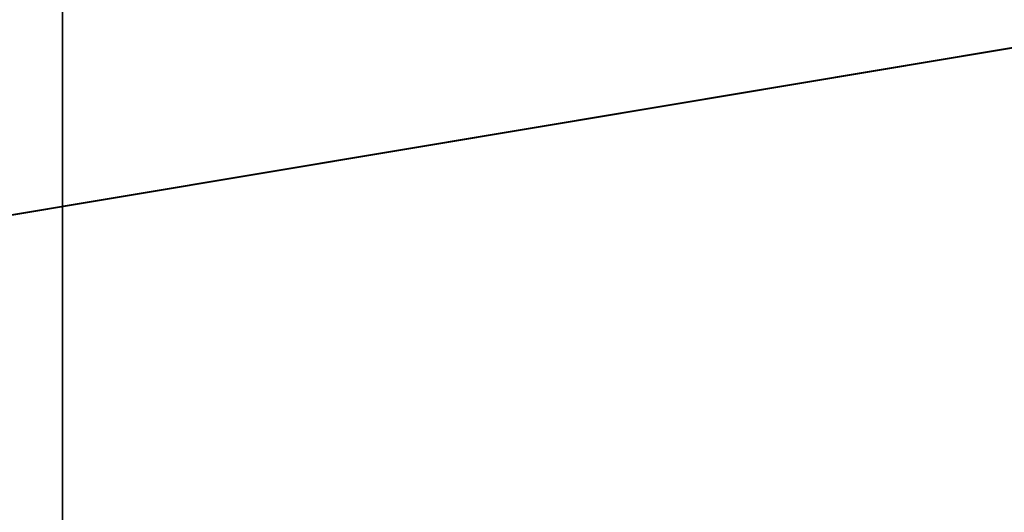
# Model space of a CAD drawing. Extents: x 0 to 80, y 0 to 80.
# Tile 443 of 656: x 9.2791 to 9.3413, y 35.3601 to 35.3912. Entities that reach past the tile are written whole.
import ezdxf

# ---------------------------------------------------------------- set-up
doc = ezdxf.new("R2010")
doc.units = 0
doc.header["$LTSCALE"] = 25.4
doc.layers.get('0').update_dxf_attribs({"color": 13, "linetype": 'CONTINUOUS'})

# ---------------------------------------------------------------- blocks, each defined once
blk = doc.blocks.new('ORBIT-I-KINKIET-20-7806-78')
at = {"color": 7}
for p, q in [((25.935089, 35.76836, 344.928497), (25.202963, 35.64608, 344.543243)), ((25.935089, 35.76836, 344.928497), (25.202963, 35.64608, 344.543243)), ((25.678438, 35.76836, 302.75235), (25.678438, 35.64608, 302.75235))]:
    blk.add_line(p, q, dxfattribs=at)
mesh = blk.add_polyface(dxfattribs=at)
corners = [(25.935089, 35.76836, 344.928497), (25.202963, 35.64608, 344.543243), (25.935089, 35.64608, 344.928497)]
mesh.append_faces([[corners[k] for k in face] for face in [(0, 1, 2)]], dxfattribs={"color": 7})
mesh = blk.add_polyface(dxfattribs=at)
corners = [(25.935089, 35.76836, 344.928497), (25.202963, 35.76836, 344.543243), (25.202963, 35.64608, 344.543243)]
mesh.append_faces([[corners[k] for k in face] for face in [(0, 1, 2)]], dxfattribs={"color": 7})
mesh = blk.add_polyface(dxfattribs=at)
corners = [(26.402742, 35.64608, 302.383881), (25.678438, 35.76836, 302.75235), (26.402742, 35.76836, 302.383881)]
mesh.append_faces([[corners[k] for k in face] for face in [(0, 1, 2)]], dxfattribs={"color": 7})
mesh = blk.add_polyface(dxfattribs=at)
corners = [(26.402742, 35.64608, 302.383881), (25.678438, 35.64608, 302.75235), (25.678438, 35.76836, 302.75235)]
mesh.append_faces([[corners[k] for k in face] for face in [(0, 1, 2)]], dxfattribs={"color": 7})

msp = doc.modelspace()

# ---------------------------------------------------------------- block references
at = {"color": 0}
msp.add_blockref('ORBIT-I-KINKIET-20-7806-78', (-16.396614, -0.346078, -57.5), dxfattribs=at)

doc.saveas('drawing.dxf')
